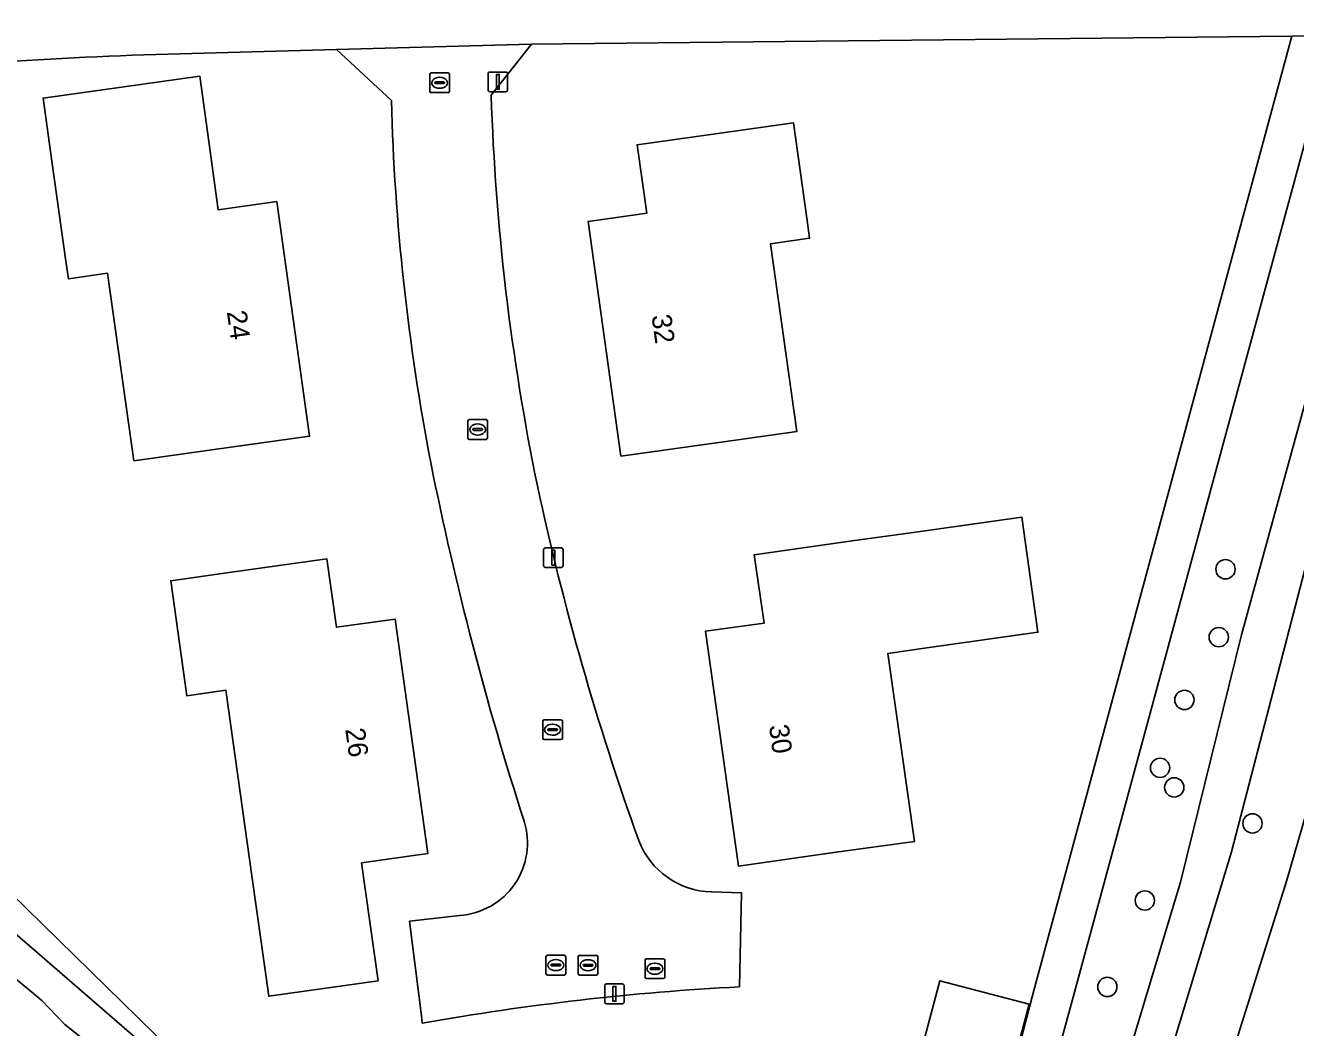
# Model space of a CAD drawing. Extents: x 163426 to 164192, y 380329 to 381641.
# Drawn here: x 163603.5 to 163667.9, y 380855.4 to 380906.2 of the extents above; entities that cross this region are included whole.
import ezdxf

# ---------------------------------------------------------------- set-up
doc = ezdxf.new("R2010")
doc.units = 0
for name, color, linetype in [('IMGEO_Boom', 7, 'Continuous'), ('IMGEO_Brandkraan', 7, 'Continuous'), ('IMGEO_Erf', 7, 'Continuous'), ('IMGEO_Gemengd_bos', 7, 'Continuous'), ('IMGEO_Grasland_agrarisch', 7, 'Continuous'), ('IMGEO_Grasland_overig', 7, 'Continuous'), ('IMGEO_Groenvoorziening', 7, 'Continuous'), ('IMGEO_Hek', 7, 'Continuous'), ('IMGEO_Kolk', 7, 'Continuous'), ('IMGEO_Lichtmast', 7, 'Continuous'), ('IMGEO_Loofbos', 7, 'Continuous'), ('IMGEO_Pand', 7, 'Continuous'), ('IMGEO_Pand_nummerreeks', 7, 'Continuous'), ('IMGEO_Rijbaan_lokaal_open', 7, 'Continuous'), ('IMGEO_Rioolput', 7, 'Continuous'), ('IMGEO_Voetpad_open', 7, 'Continuous'), ('IMGEO_Waterloop', 7, 'Continuous')]:
    doc.layers.add(name, color=color, linetype=linetype)

msp = doc.modelspace()

# ---------------------------------------------------------------- linework, layer by layer
at = {"layer": 'IMGEO_Boom'}
for centre in [(163664.351, 380878.612), (163664.011, 380875.171), (163662.27, 380871.992), (163661.037, 380868.549), (163661.753, 380867.555), (163665.719, 380865.732), (163660.262, 380861.826), (163658.362, 380857.445)]:
    msp.add_circle(centre, 0.489, dxfattribs=at)
at = {"layer": 'IMGEO_Brandkraan'}
for p, q in [((163634.928, 380857.941), (163634.928, 380858.793)), ((163635.003, 380858.867), (163635.855, 380858.867)), ((163635.416, 380858.647), (163635.441, 380858.647)), ((163635.929, 380858.793), (163635.929, 380857.941)), ((163635.187, 380858.361), (163635.187, 380858.373)), ((163635.625, 380858.324), (163635.227, 380858.324)), ((163635.23, 380858.41), (163635.628, 380858.41)), ((163635.439, 380858.087), (163635.414, 380858.087)), ((163635.671, 380858.373), (163635.671, 380858.361)), ((163635.855, 380857.867), (163635.003, 380857.867))]:
    msp.add_line(p, q, dxfattribs=at)
for points in [[(163634.928, 380857.941), (163634.928, 380858.793)], [(163635.003, 380858.867), (163635.855, 380858.867)], [(163635.929, 380858.793), (163635.929, 380857.941)], [(163635.855, 380857.867), (163635.003, 380857.867)]]:
    msp.add_lwpolyline(points, dxfattribs=at)
for centre, radius, start, end in [((163635.005, 380858.791), 0.0765, 91.55205, 178.44795), ((163635.005, 380858.791), 0.0765, 91.55205, 178.44795), ((163635.853, 380858.791), 0.0765, 1.55205, 88.44795), ((163635.853, 380858.791), 0.0765, 1.55205, 88.44795), ((163635.227, 380858.37), 0.0403, 85.87752, 175.75265), ((163635.224, 380858.36), 0.0366, 178.93798, 274.71019), ((163635.628, 380858.367), 0.043, 264.86636, 352.45326), ((163635.632, 380858.372), 0.0386, 1.73085, 96.63898), ((163635.005, 380857.943), 0.0765, 181.55205, 268.44795), ((163635.005, 380857.943), 0.0765, 181.55205, 268.44795), ((163635.853, 380857.943), 0.0765, 271.55205, 358.44795), ((163635.853, 380857.943), 0.0765, 271.55205, 358.44795)]:
    msp.add_arc(centre, radius, start, end, dxfattribs=at)
for centre, major_axis, ratio, start_param, end_param in [((163635.415, 380858.367), (-0.387, 0.002), 0.722429, 4.712389, 7.853982), ((163635.44, 380858.367), (-0.39, 0.002), 0.717154, 1.570796, 4.712389)]:
    msp.add_ellipse(centre, major_axis=major_axis, ratio=ratio, start_param=start_param, end_param=end_param, dxfattribs=at)
at = {"layer": 'IMGEO_Erf'}
for points in [[(163597.048, 380867.792), (163612.499, 380852.69), (163645.162, 380821.2), (163654.629, 380857.255), (163667.709, 380905.63), (163629.171, 380905.22), (163627.128, 380902.637)], [(163622.068, 380902.378), (163619.296, 380904.951), (163610.123, 380904.701)], [(163638.292, 380862.261), (163639.826, 380862.211), (163639.714, 380857.45)], [(163623.638, 380855.611), (163623.593, 380855.98), (163622.992, 380860.769), (163625.532, 380861.069)]]:
    msp.add_lwpolyline(points, dxfattribs=at)
for points in [[(163609.011, 380884.11), (163607.679, 380893.619), (163605.698, 380893.341), (163605.573, 380894.234), (163604.88, 380899.185), (163604.416, 380902.498), (163612.354, 380903.601), (163612.81, 380900.292), (163613.286, 380896.835), (163616.257, 380897.248), (163617.925, 380885.358), (163612.974, 380884.665)], [(163632.042, 380896.243), (163632.768, 380896.345), (163635.015, 380896.659), (163634.529, 380900.128), (163636.339, 380900.383), (163642.452, 380901.243), (163643.147, 380896.292), (163643.273, 380895.392), (163641.293, 380895.114), (163642.628, 380885.6), (163638.661, 380885.044), (163633.709, 380884.35)], [(163640.963, 380875.874), (163640.468, 380879.349), (163645.42, 380880.047), (163648.398, 380880.466), (163654.024, 380881.258), (163654.845, 380875.42), (163649.22, 380874.628), (163647.238, 380874.349), (163648.58, 380864.823), (163644.612, 380864.266), (163639.66, 380863.57), (163637.991, 380875.468)], [(163610.885, 380878.031), (163613.853, 380878.446), (163618.804, 380879.139), (163619.286, 380875.672), (163622.257, 380876.088), (163623.924, 380864.2), (163620.56, 380863.73), (163621.398, 380857.748), (163615.851, 380856.973), (163615.014, 380862.955), (163613.681, 380872.477), (163611.701, 380872.2)], [(163648.932, 380854.186), (163649.868, 380857.757), (163654.396, 380856.57), (163653.46, 380852.998)]]:
    msp.add_lwpolyline(points, close=True, dxfattribs=at)
for centre, radius, start, end in [((163615.756, 380711.692), 193.091, 91.67175, 97.32814), ((163744.283, 380906.47), 117.217, 181.87392, 191.62805), ((163735.217, 380905.406), 113.189, 181.53273, 190.92786), ((163783.819, 380915.933), 162.91, 191.32267, 197.90568), ((163767.606, 380912.593), 141.302, 192.15349, 199.74404), ((163625.29, 380864.741), 3.68, 273.77222, 17.47483), ((163638.403, 380866.325), 4.066, 201.15286, 268.44007), ((163646.776, 380724.529), 133.109, 93.04131, 100.01056)]:
    msp.add_arc(centre, radius, start, end, dxfattribs=at)
at = {"layer": 'IMGEO_Gemengd_bos'}
for points in [[(163602.738, 380860.396), (163609.418, 380854.587), (163614.054, 380850.017), (163621.912, 380842.205), (163625.678, 380838.261), (163629.868, 380834.565), (163635.57, 380829.219), (163643.702, 380820.94), (163646.008, 380818.103), (163646.446, 380819.754), (163645.162, 380821.2), (163612.499, 380852.69), (163597.048, 380867.792)], [(163619.82, 380719.408), (163645.183, 380814.995), (163643.353, 380816.972), (163641.26, 380819.533), (163639.339, 380822.289), (163634.482, 380826.938), (163631.76, 380829.576), (163628.827, 380832.617), (163625.655, 380835.238), (163622.895, 380838.922), (163621.453, 380839.736), (163618.19, 380842.987), (163612.223, 380849.313), (163609.244, 380852.254), (163607.079, 380854.299), (163605.519, 380855.538), (163604.347, 380856.748), (163602.744, 380858.087)]]:
    msp.add_lwpolyline(points, dxfattribs=at)
at = {"layer": 'IMGEO_Grasland_agrarisch'}
msp.add_lwpolyline([(163676.264, 380898.045), (163675.27, 380889.844), (163667.465, 380862.856), (163664.422, 380853.199), (163662.044, 380847.771), (163661.716, 380846.556), (163676.005, 380841.844), (163676.462, 380842.87), (163748.427, 380818.406), (163755.62, 380815.986), (163761.554, 380817.017), (163766.727, 380817.487), (163833.925, 380793.969), (163867.865, 380782.001), (163873.131, 380796.014), (163883.232, 380827.402), (163866.167, 380833.488), (163807.958, 380854.39), (163721.682, 380886.947), (163719.308, 380891.611), (163718.75, 380896.634), (163719.387, 380902.701), (163678.485, 380902.522)], dxfattribs=at)
at = {"layer": 'IMGEO_Grasland_overig'}
for points in [[(163650.263, 380812.779), (163652.48, 380823.169), (163656.357, 380836.919), (163664.656, 380864.293), (163675.415, 380905.712), (163673.232, 380905.689), (163669.497, 380891.125), (163665.164, 380875.29), (163662.078, 380862.748), (163658.213, 380849.959), (163654.619, 380839.009), (163652.469, 380831.14), (163649.361, 380818.786), (163646.727, 380804.476), (163645.538, 380800.753), (163641.29, 380789.931), (163640.039, 380785.25), (163637.312, 380772.479), (163633.485, 380759.624), (163632.057, 380753.224), (163631.159, 380750), (163626.738, 380734.127), (163623.75, 380724.076), (163622.255, 380719.616)], [(163722.383, 380903.697), (163722.338, 380906.17), (163682.307, 380905.781), (163677.393, 380905.733), (163675.415, 380905.712), (163664.656, 380864.293), (163656.357, 380836.919), (163652.48, 380823.169), (163650.263, 380812.779), (163649.012, 380805.413), (163648.047, 380801.938), (163644.743, 380793.389), (163643.102, 380788.541), (163642.446, 380786.186), (163639.087, 380771.729), (163634.937, 380756.516)], [(163661.389, 380845.348), (163661.716, 380846.556), (163662.044, 380847.771), (163664.422, 380853.199), (163667.465, 380862.856), (163675.27, 380889.844), (163676.264, 380898.045)]]:
    msp.add_lwpolyline(points, dxfattribs=at)
at = {"layer": 'IMGEO_Groenvoorziening'}
msp.add_lwpolyline([(163646.446, 380819.754), (163656.587, 380856.744), (163669.843, 380905.653), (163667.709, 380905.63), (163654.629, 380857.255), (163645.162, 380821.2)], close=True, dxfattribs=at)
at = {"layer": 'IMGEO_Hek'}
for points in [[(163667.709, 380905.63), (163654.629, 380857.255), (163645.162, 380821.2)], [(163645.162, 380821.2), (163612.499, 380852.69), (163597.048, 380867.792)]]:
    msp.add_lwpolyline(points, dxfattribs=at)
at = {"layer": 'IMGEO_Kolk'}
for p, q in [((163624.016, 380902.844), (163624.016, 380903.696)), ((163624.091, 380903.77), (163624.943, 380903.77)), ((163625.017, 380903.696), (163625.017, 380902.844)), ((163624.275, 380903.264), (163624.275, 380903.276)), ((163624.713, 380903.227), (163624.315, 380903.227)), ((163624.318, 380903.313), (163624.716, 380903.313)), ((163624.504, 380903.55), (163624.529, 380903.55)), ((163624.759, 380903.276), (163624.759, 380903.264)), ((163624.943, 380902.77), (163624.091, 380902.77)), ((163624.527, 380902.99), (163624.502, 380902.99)), ((163625.945, 380885.272), (163625.945, 380886.124)), ((163626.02, 380886.198), (163626.872, 380886.198)), ((163626.204, 380885.692), (163626.204, 380885.704)), ((163626.642, 380885.655), (163626.244, 380885.655)), ((163626.247, 380885.741), (163626.645, 380885.741)), ((163626.433, 380885.978), (163626.458, 380885.978)), ((163626.688, 380885.704), (163626.688, 380885.692)), ((163626.946, 380886.124), (163626.946, 380885.272)), ((163626.872, 380885.198), (163626.02, 380885.198)), ((163626.456, 380885.418), (163626.431, 380885.418)), ((163629.74, 380870.057), (163629.74, 380870.909)), ((163629.815, 380870.983), (163630.667, 380870.983)), ((163630.741, 380870.909), (163630.741, 380870.057)), ((163629.999, 380870.477), (163629.999, 380870.489)), ((163630.437, 380870.44), (163630.039, 380870.44)), ((163630.042, 380870.526), (163630.44, 380870.526)), ((163630.251, 380870.203), (163630.226, 380870.203)), ((163630.228, 380870.763), (163630.253, 380870.763)), ((163630.483, 380870.489), (163630.483, 380870.477)), ((163630.667, 380869.983), (163629.815, 380869.983)), ((163631.539, 380858.119), (163631.539, 380858.971)), ((163631.614, 380859.045), (163632.466, 380859.045)), ((163632.027, 380858.825), (163632.052, 380858.825)), ((163632.54, 380858.971), (163632.54, 380858.119)), ((163632.466, 380858.045), (163631.614, 380858.045)), ((163631.798, 380858.539), (163631.798, 380858.551)), ((163632.236, 380858.502), (163631.838, 380858.502)), ((163631.841, 380858.588), (163632.239, 380858.588)), ((163632.05, 380858.265), (163632.025, 380858.265)), ((163632.282, 380858.551), (163632.282, 380858.539))]:
    msp.add_line(p, q, dxfattribs=at)
for points in [[(163624.016, 380902.844), (163624.016, 380903.696)], [(163624.091, 380903.77), (163624.943, 380903.77)], [(163625.017, 380903.696), (163625.017, 380902.844)], [(163624.943, 380902.77), (163624.091, 380902.77)], [(163625.945, 380885.272), (163625.945, 380886.124)], [(163626.02, 380886.198), (163626.872, 380886.198)], [(163626.946, 380886.124), (163626.946, 380885.272)], [(163626.872, 380885.198), (163626.02, 380885.198)], [(163629.74, 380870.057), (163629.74, 380870.909)], [(163629.815, 380870.983), (163630.667, 380870.983)], [(163630.741, 380870.909), (163630.741, 380870.057)], [(163630.667, 380869.983), (163629.815, 380869.983)], [(163631.539, 380858.119), (163631.539, 380858.971)], [(163631.614, 380859.045), (163632.466, 380859.045)], [(163632.54, 380858.971), (163632.54, 380858.119)], [(163632.466, 380858.045), (163631.614, 380858.045)]]:
    msp.add_lwpolyline(points, dxfattribs=at)
for centre, radius, start, end in [((163624.093, 380903.694), 0.0765, 91.55205, 178.44795), ((163624.093, 380903.694), 0.0765, 91.55205, 178.44795), ((163624.941, 380903.694), 0.0765, 1.55205, 88.44795), ((163624.941, 380903.694), 0.0765, 1.55205, 88.44795), ((163624.315, 380903.273), 0.0403, 85.87752, 175.75265), ((163624.312, 380903.263), 0.0366, 178.93798, 274.71019), ((163624.716, 380903.27), 0.043, 264.86636, 352.45326), ((163624.72, 380903.275), 0.0386, 1.73085, 96.63898), ((163624.093, 380902.846), 0.0765, 181.55205, 268.44795), ((163624.093, 380902.846), 0.0765, 181.55205, 268.44795), ((163624.941, 380902.846), 0.0765, 271.55205, 358.44795), ((163624.941, 380902.846), 0.0765, 271.55205, 358.44795), ((163626.022, 380886.122), 0.0765, 91.55205, 178.44795), ((163626.022, 380886.122), 0.0765, 91.55205, 178.44795), ((163626.244, 380885.701), 0.0403, 85.87752, 175.75265), ((163626.241, 380885.691), 0.0366, 178.93798, 274.71019), ((163626.645, 380885.698), 0.043, 264.86636, 352.45326), ((163626.649, 380885.703), 0.0386, 1.73085, 96.63898), ((163626.87, 380886.122), 0.0765, 1.55205, 88.44795), ((163626.87, 380886.122), 0.0765, 1.55205, 88.44795), ((163626.022, 380885.274), 0.0765, 181.55205, 268.44795), ((163626.022, 380885.274), 0.0765, 181.55205, 268.44795), ((163626.87, 380885.274), 0.0765, 271.55205, 358.44795), ((163626.87, 380885.274), 0.0765, 271.55205, 358.44795), ((163629.817, 380870.907), 0.0765, 91.55205, 178.44795), ((163629.817, 380870.907), 0.0765, 91.55205, 178.44795), ((163630.665, 380870.907), 0.0765, 1.55205, 88.44795), ((163630.665, 380870.907), 0.0765, 1.55205, 88.44795), ((163630.039, 380870.486), 0.0403, 85.87752, 175.75265), ((163630.036, 380870.476), 0.0366, 178.93798, 274.71019), ((163630.44, 380870.483), 0.043, 264.86636, 352.45326), ((163630.444, 380870.488), 0.0386, 1.73085, 96.63898), ((163629.817, 380870.059), 0.0765, 181.55205, 268.44795), ((163629.817, 380870.059), 0.0765, 181.55205, 268.44795), ((163630.665, 380870.059), 0.0765, 271.55205, 358.44795), ((163630.665, 380870.059), 0.0765, 271.55205, 358.44795), ((163631.616, 380858.969), 0.0765, 91.55205, 178.44795), ((163631.616, 380858.969), 0.0765, 91.55205, 178.44795), ((163632.464, 380858.969), 0.0765, 1.55205, 88.44795), ((163632.464, 380858.969), 0.0765, 1.55205, 88.44795), ((163631.616, 380858.121), 0.0765, 181.55205, 268.44795), ((163631.616, 380858.121), 0.0765, 181.55205, 268.44795), ((163631.838, 380858.548), 0.0403, 85.87752, 175.75265), ((163631.835, 380858.538), 0.0366, 178.93798, 274.71019), ((163632.239, 380858.545), 0.043, 264.86636, 352.45326), ((163632.243, 380858.55), 0.0386, 1.73085, 96.63898), ((163632.464, 380858.121), 0.0765, 271.55205, 358.44795), ((163632.464, 380858.121), 0.0765, 271.55205, 358.44795)]:
    msp.add_arc(centre, radius, start, end, dxfattribs=at)
for centre, major_axis, ratio, start_param, end_param in [((163624.503, 380903.27), (-0.387, 0.002), 0.722429, 4.712389, 7.853982), ((163624.528, 380903.27), (-0.39, 0.002), 0.717154, 1.570796, 4.712389), ((163626.432, 380885.698), (-0.387, 0.002), 0.722429, 4.712389, 7.853982), ((163626.457, 380885.698), (-0.39, 0.002), 0.717154, 1.570796, 4.712389), ((163630.227, 380870.483), (-0.387, 0.002), 0.722429, 4.712389, 7.853982), ((163630.252, 380870.483), (-0.39, 0.002), 0.717154, 1.570796, 4.712389), ((163632.026, 380858.545), (-0.387, 0.002), 0.722429, 4.712389, 7.853982), ((163632.051, 380858.545), (-0.39, 0.002), 0.717154, 1.570796, 4.712389)]:
    msp.add_ellipse(centre, major_axis=major_axis, ratio=ratio, start_param=start_param, end_param=end_param, dxfattribs=at)
at = {"layer": 'IMGEO_Lichtmast'}
for p, q in [((163626.972, 380902.917), (163626.972, 380903.717)), ((163626.972, 380903.717), (163626.972, 380902.917)), ((163627.072, 380903.817), (163627.862, 380903.817)), ((163627.862, 380903.817), (163627.072, 380903.817)), ((163627.962, 380903.717), (163627.962, 380902.917)), ((163627.962, 380902.917), (163627.962, 380903.717)), ((163627.862, 380902.817), (163627.072, 380902.817)), ((163627.072, 380902.817), (163627.862, 380902.817)), ((163629.787, 380878.801), (163629.787, 380879.601)), ((163629.787, 380879.601), (163629.787, 380878.801)), ((163629.887, 380879.701), (163630.677, 380879.701)), ((163630.677, 380879.701), (163629.887, 380879.701)), ((163630.777, 380879.601), (163630.777, 380878.801)), ((163630.777, 380878.801), (163630.777, 380879.601)), ((163630.677, 380878.701), (163629.887, 380878.701)), ((163629.887, 380878.701), (163630.677, 380878.701)), ((163632.883, 380856.693), (163632.883, 380857.493)), ((163632.883, 380857.493), (163632.883, 380856.693)), ((163632.983, 380857.593), (163633.773, 380857.593)), ((163633.773, 380857.593), (163632.983, 380857.593)), ((163633.873, 380857.493), (163633.873, 380856.693)), ((163633.873, 380856.693), (163633.873, 380857.493)), ((163633.773, 380856.593), (163632.983, 380856.593)), ((163632.983, 380856.593), (163633.773, 380856.593))]:
    msp.add_line(p, q, dxfattribs=at)
for points in [[(163627.392, 380903.692), (163627.542, 380903.692), (163627.542, 380902.942), (163627.392, 380902.942), (163627.392, 380903.692)], [(163630.207, 380879.576), (163630.357, 380879.576), (163630.357, 380878.826), (163630.207, 380878.826), (163630.207, 380879.576)], [(163633.303, 380857.468), (163633.453, 380857.468), (163633.453, 380856.718), (163633.303, 380856.718), (163633.303, 380857.468)]]:
    msp.add_lwpolyline(points, dxfattribs=at)
for centre, start, end in [((163627.072, 380903.717), 90, 180), ((163627.072, 380903.717), 90, 180), ((163627.862, 380903.717), 0, 90), ((163627.862, 380903.717), 360, 90), ((163627.072, 380902.917), 180, 270), ((163627.072, 380902.917), 180, 270), ((163627.862, 380902.917), 270, 0), ((163627.862, 380902.917), 270, 0), ((163629.887, 380879.601), 90, 180), ((163629.887, 380879.601), 90, 180), ((163630.677, 380879.601), 0, 90), ((163630.677, 380879.601), 360, 90), ((163629.887, 380878.801), 180, 270), ((163629.887, 380878.801), 180, 270), ((163630.677, 380878.801), 270, 0), ((163630.677, 380878.801), 270, 0), ((163632.983, 380857.493), 90, 180), ((163632.983, 380857.493), 90, 180), ((163633.773, 380857.493), 0, 90), ((163633.773, 380857.493), 360, 90), ((163632.983, 380856.693), 180, 270), ((163632.983, 380856.693), 180, 270), ((163633.773, 380856.693), 270, 0), ((163633.773, 380856.693), 270, 0)]:
    msp.add_arc(centre, 0.1, start, end, dxfattribs=at)
at = {"layer": 'IMGEO_Loofbos'}
msp.add_lwpolyline([(163649.361, 380818.786), (163652.469, 380831.14), (163654.619, 380839.009), (163658.213, 380849.959), (163662.078, 380862.748), (163665.164, 380875.29), (163669.497, 380891.125), (163673.232, 380905.689), (163669.843, 380905.653), (163656.587, 380856.744), (163646.446, 380819.754), (163646.008, 380818.103), (163645.183, 380814.995), (163619.82, 380719.408), (163619.266, 380717.321)], dxfattribs=at)
at = {"layer": 'IMGEO_Pand'}
for points in [[(163609.011, 380884.11), (163612.974, 380884.665), (163617.925, 380885.358), (163616.257, 380897.248), (163613.286, 380896.835), (163612.81, 380900.292), (163612.354, 380903.601), (163604.416, 380902.498), (163604.88, 380899.185), (163605.573, 380894.234), (163605.698, 380893.341), (163607.679, 380893.619)], [(163632.768, 380896.345), (163632.042, 380896.243), (163633.709, 380884.35), (163638.661, 380885.044), (163642.628, 380885.6), (163641.293, 380895.114), (163643.273, 380895.392), (163643.147, 380896.292), (163642.452, 380901.243), (163636.339, 380900.383), (163634.529, 380900.128), (163635.015, 380896.659)], [(163647.238, 380874.349), (163649.22, 380874.628), (163654.845, 380875.42), (163654.024, 380881.258), (163648.398, 380880.466), (163645.42, 380880.047), (163640.468, 380879.349), (163640.963, 380875.874), (163637.991, 380875.468), (163639.66, 380863.57), (163644.612, 380864.266), (163648.58, 380864.823)], [(163615.014, 380862.955), (163615.851, 380856.973), (163621.398, 380857.748), (163620.56, 380863.73), (163623.924, 380864.2), (163622.257, 380876.088), (163619.286, 380875.672), (163618.804, 380879.139), (163613.853, 380878.446), (163610.885, 380878.031), (163611.701, 380872.2), (163613.681, 380872.477)], [(163648.932, 380854.186), (163653.46, 380852.998), (163654.396, 380856.57), (163649.868, 380857.757)]]:
    msp.add_lwpolyline(points, close=True, dxfattribs=at)
at = {"layer": 'IMGEO_Rijbaan_lokaal_open'}
for points in [[(163627.128, 380902.637), (163629.171, 380905.22), (163619.296, 380904.951), (163622.068, 380902.378)], [(163639.714, 380857.45), (163639.826, 380862.211), (163638.292, 380862.261)], [(163625.532, 380861.069), (163622.992, 380860.769), (163623.593, 380855.98), (163623.638, 380855.611)]]:
    msp.add_lwpolyline(points, dxfattribs=at)
for centre, radius, start, end in [((163744.283, 380906.47), 117.217, 181.87392, 191.62805), ((163735.217, 380905.406), 113.189, 181.53273, 190.92786), ((163783.819, 380915.933), 162.91, 191.32267, 197.90568), ((163767.606, 380912.593), 141.302, 192.15349, 199.74404), ((163625.29, 380864.741), 3.68, 273.77222, 17.47483), ((163638.403, 380866.325), 4.066, 201.15286, 268.44007), ((163646.776, 380724.529), 133.109, 93.04131, 100.01056)]:
    msp.add_arc(centre, radius, start, end, dxfattribs=at)
at = {"layer": 'IMGEO_Rioolput'}
for p, q in [((163629.905, 380858.122), (163629.905, 380858.974)), ((163629.98, 380859.048), (163630.832, 380859.048)), ((163630.393, 380858.828), (163630.418, 380858.828)), ((163630.906, 380858.974), (163630.906, 380858.122)), ((163630.832, 380858.048), (163629.98, 380858.048)), ((163630.164, 380858.542), (163630.164, 380858.554)), ((163630.602, 380858.505), (163630.204, 380858.505)), ((163630.207, 380858.591), (163630.605, 380858.591)), ((163630.416, 380858.268), (163630.391, 380858.268)), ((163630.648, 380858.554), (163630.648, 380858.542))]:
    msp.add_line(p, q, dxfattribs=at)
for points in [[(163629.905, 380858.122), (163629.905, 380858.974)], [(163629.98, 380859.048), (163630.832, 380859.048)], [(163630.906, 380858.974), (163630.906, 380858.122)], [(163630.832, 380858.048), (163629.98, 380858.048)]]:
    msp.add_lwpolyline(points, dxfattribs=at)
for centre, radius, start, end in [((163629.982, 380858.972), 0.0765, 91.55205, 178.44795), ((163629.982, 380858.972), 0.0765, 91.55205, 178.44795), ((163630.83, 380858.972), 0.0765, 1.55205, 88.44795), ((163630.83, 380858.972), 0.0765, 1.55205, 88.44795), ((163629.982, 380858.124), 0.0765, 181.55205, 268.44795), ((163629.982, 380858.124), 0.0765, 181.55205, 268.44795), ((163630.204, 380858.551), 0.0403, 85.87752, 175.75265), ((163630.201, 380858.541), 0.0366, 178.93798, 274.71019), ((163630.605, 380858.548), 0.043, 264.86636, 352.45326), ((163630.609, 380858.553), 0.0386, 1.73085, 96.63898), ((163630.83, 380858.124), 0.0765, 271.55205, 358.44795), ((163630.83, 380858.124), 0.0765, 271.55205, 358.44795)]:
    msp.add_arc(centre, radius, start, end, dxfattribs=at)
for centre, major_axis, ratio, start_param, end_param in [((163630.392, 380858.548), (-0.387, 0.002), 0.722429, 4.712389, 7.853982), ((163630.417, 380858.548), (-0.39, 0.002), 0.717154, 1.570796, 4.712389)]:
    msp.add_ellipse(centre, major_axis=major_axis, ratio=ratio, start_param=start_param, end_param=end_param, dxfattribs=at)
at = {"layer": 'IMGEO_Voetpad_open'}
msp.add_lwpolyline([(163610.123, 380904.701), (163619.296, 380904.951), (163629.171, 380905.22), (163667.709, 380905.63), (163669.843, 380905.653), (163673.232, 380905.689), (163675.415, 380905.712), (163677.393, 380905.733), (163682.307, 380905.781), (163722.338, 380906.17), (163723.266, 380906.179)], dxfattribs=at)
msp.add_arc((163615.756, 380711.692), 193.091, 91.67175, 97.32814, dxfattribs=at)
at = {"layer": 'IMGEO_Waterloop'}
for points in [[(163609.418, 380854.587), (163602.738, 380860.396)], [(163602.744, 380858.087), (163604.347, 380856.748), (163605.519, 380855.538), (163607.079, 380854.299)]]:
    msp.add_lwpolyline(points, dxfattribs=at)

# ---------------------------------------------------------------- texts
at = {"layer": 'IMGEO_Pand_nummerreeks'}
for s, rotation, p in [('24', 277.98568, (163613.728, 380891.665)), ('32', 277.97897, (163635.255, 380891.467)), ('26', 277.98228, (163619.728, 380870.506)), ('30', 277.98682, (163641.206, 380870.684))]:
    msp.add_text(s, height=1, rotation=rotation, dxfattribs=at).set_placement(p)

doc.saveas('drawing.dxf')
